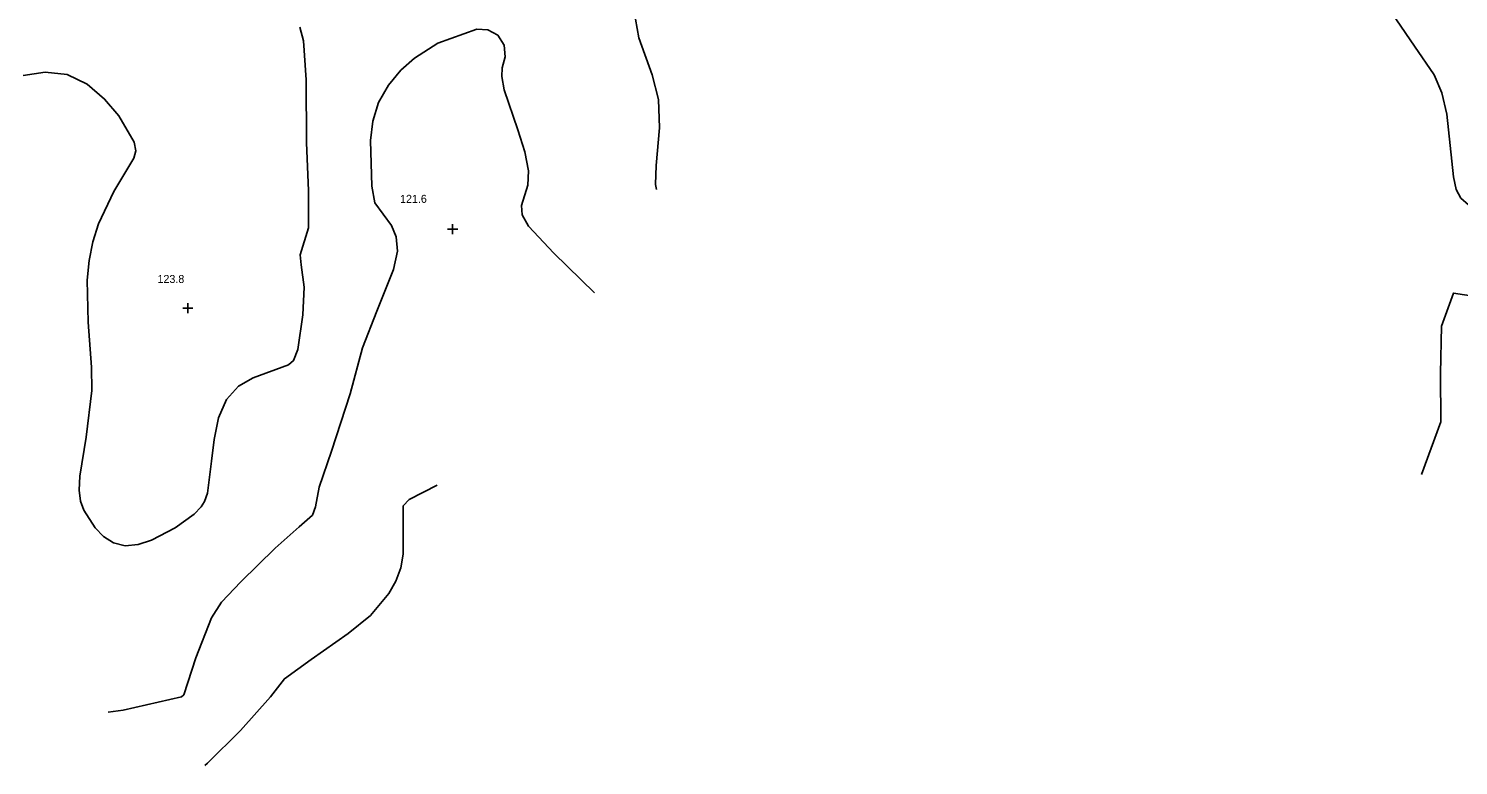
# Model space of a CAD drawing. Extents: x 1467615 to 2003689, y 770235 to 1108726.
# Drawn here: x 2002136.4 to 2002493.7, y 770657.7 to 770841.8 of the extents above; entities that cross this region are included whole.
import ezdxf

# ---------------------------------------------------------------- set-up
doc = ezdxf.new("R2010")
doc.units = 0
for name, color, linetype in [('RD_DTM_Major1', 7, 'Continuous'), ('RD_DTM_Minor1', 7, 'Continuous'), ('RD_DTM_Obscure', 7, 'Continuous'), ('RD_DTM_Spot_Elev', 7, 'Continuous')]:
    doc.layers.add(name, color=color, linetype=linetype)

msp = doc.modelspace()

# ---------------------------------------------------------------- linework, layer by layer
at = {"layer": 'RD_DTM_Major1'}
msp.add_lwpolyline([(2002465.72, 770861.55), (2002468.59, 770858.95), (2002472.79, 770853.64), (2002478.26, 770844), (2002482.78, 770837.46), (2002487.68, 770830.27), (2002489.58, 770825.77), (2002490.82, 770820.44), (2002492.47, 770804.83), (2002493.14, 770801.64), (2002494.31, 770799.47), (2002496.27, 770797.81), (2002504.44, 770793.62)], dxfattribs=at)
at = {"layer": 'RD_DTM_Minor1'}
for points in [[(2002293.35, 770801.65), (2002293.1, 770802.86), (2002293.25, 770807.62), (2002294.1, 770817.06), (2002293.85, 770824.11), (2002292.23, 770830.29), (2002288.93, 770839.51), (2002287.63, 770846.54), (2002287.6, 770850.26), (2002288.1, 770854.03), (2002289.11, 770857.58), (2002290.57, 770860.6), (2002292.44, 770862.75), (2002294.64, 770863.85), (2002299.46, 770864.08), (2002303.84, 770864.23), (2002308.78, 770865.26), (2002310.68, 770864.84)], [(2002135.02, 770830.1), (2002140.55, 770830.96), (2002146.03, 770830.37), (2002151.06, 770827.94), (2002155.42, 770824.23), (2002158.94, 770820.06), (2002162.83, 770813.44), (2002163.19, 770811.32), (2002162.68, 770809.43), (2002157.74, 770801.11), (2002153.87, 770793.01), (2002152.47, 770788.55), (2002151.54, 770783.86), (2002151.05, 770778.95), (2002151.31, 770768.48), (2002152.17, 770757.24), (2002152.18, 770751.4), (2002150.81, 770739.75), (2002149.26, 770730.02), (2002149.07, 770726.51), (2002149.39, 770723.76), (2002150.18, 770721.45), (2002153.08, 770717.03), (2002155.15, 770714.94), (2002157.64, 770713.35), (2002160.53, 770712.58), (2002163.78, 770712.88), (2002167.14, 770713.98), (2002173.06, 770717.08), (2002177.76, 770720.5), (2002179.58, 770722.32), (2002180.41, 770723.66), (2002181.14, 770725.77), (2002182.16, 770733.7), (2002182.77, 770739.12), (2002183.88, 770744.53), (2002185.85, 770749.17), (2002188.86, 770752.45), (2002192.5, 770754.57), (2002201.38, 770757.83), (2002202.62, 770758.88), (2002203.67, 770761.63), (2002204.91, 770770.31), (2002205.29, 770777.23), (2002204.56, 770782.76), (2002204.3, 770785.31), (2002206.4, 770792.07), (2002206.37, 770801.36), (2002205.89, 770813.28), (2002205.81, 770829.05), (2002205.12, 770838.82), (2002204.23, 770842.23)], [(2002156.31, 770671.01), (2002160.04, 770671.48), (2002174.62, 770674.81), (2002175.21, 770675.36), (2002178.18, 770684.6), (2002182.09, 770694.56), (2002184.66, 770698.52), (2002189.44, 770703.57), (2002198.05, 770711.98), (2002204.07, 770717.35), (2002207.4, 770720.26), (2002208.1, 770722.31), (2002209.01, 770727.24), (2002212.12, 770736.26), (2002216.74, 770750.53), (2002219.85, 770762.06), (2002223.46, 770771.19), (2002227.61, 770781.64), (2002228.6, 770786.21), (2002228.31, 770789.82), (2002227.1, 770792.59), (2002222.98, 770798.3), (2002222.17, 770802.48), (2002221.88, 770813.89), (2002222.47, 770818.67), (2002223.89, 770823.37), (2002226.32, 770827.67), (2002229.45, 770831.42), (2002232.84, 770834.48), (2002238.69, 770838.18), (2002248.47, 770841.66), (2002251.15, 770841.57), (2002253.67, 770840.22), (2002255.25, 770837.67), (2002255.53, 770834.82), (2002254.76, 770832.02), (2002254.68, 770829.84), (2002255.28, 770826.56), (2002258.67, 770816.55), (2002260.4, 770811.08), (2002261.35, 770806.28), (2002261.14, 770802.67), (2002259.57, 770797.66), (2002259.73, 770795.29), (2002261.33, 770792.45), (2002267.65, 770785.73), (2002277.83, 770775.84)], [(2002180.43, 770657.69), (2002181.09, 770658.28), (2002189.34, 770666.44), (2002196.88, 770674.83), (2002200.33, 770679.36), (2002207, 770684.2), (2002216.29, 770690.64), (2002221.85, 770695.18), (2002226.43, 770700.62), (2002228.19, 770703.74), (2002229.43, 770707.05), (2002230.04, 770710.49), (2002230.03, 770722.53), (2002231.51, 770724.14), (2002238.55, 770727.71)]]:
    msp.add_lwpolyline(points, dxfattribs=at)
at = {"layer": 'RD_DTM_Obscure'}
msp.add_lwpolyline([(2002484.51, 770730.44), (2002489.35, 770743.58), (2002489.28, 770755.61), (2002489.49, 770767.51), (2002492.48, 770775.76), (2002500.75, 770774.44), (2002517.05, 770758.24), (2002528.44, 770743.49), (2002536.12, 770735.62), (2002545.72, 770731.05), (2002556.5, 770725.12), (2002562.51, 770714.71), (2002565.1, 770702.1), (2002561.97, 770686.77), (2002552.41, 770676.35), (2002539.69, 770673.67), (2002525.42, 770673.86), (2002510.9, 770679.89)], dxfattribs=at)
at = {"layer": 'RD_DTM_Spot_Elev'}
for p, q in [((2002242.39, 770790.44), (2002242.39, 770792.94)), ((2002241.14, 770791.69), (2002243.64, 770791.69)), ((2002174.96, 770771.98), (2002177.46, 770771.98)), ((2002176.21, 770770.73), (2002176.21, 770773.23))]:
    msp.add_line(p, q, dxfattribs=at)

# ---------------------------------------------------------------- texts
for s, p in [('121.6', (2002229.24, 770798.29)), ('123.8', (2002168.63, 770778.27))]:
    msp.add_text(s, height=2, dxfattribs=at).set_placement(p)

doc.saveas('drawing.dxf')
